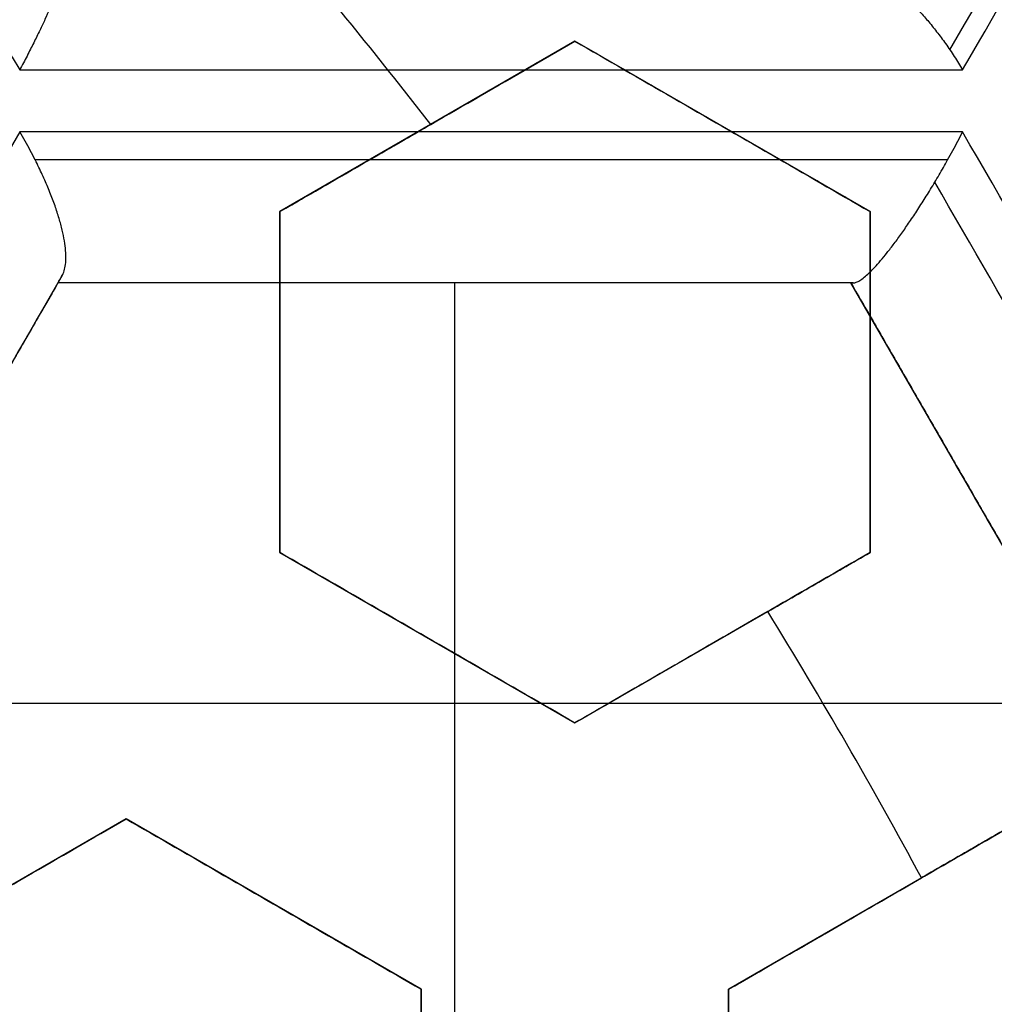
# Model space of a CAD drawing. Header units: centimetres. Extents: x -11.4 to 11.4, y -26.1 to 0.
# Tile 555 of 656: x -6.7302 to -6.6509, y -23.5477 to -23.4677. Entities that reach past the tile are written whole.
import ezdxf

# ---------------------------------------------------------------- set-up
doc = ezdxf.new("R2010")
doc.units = ezdxf.units.CM
doc.layers.add('Default', color=7, linetype='Continuous', true_color=0x000000)

msp = doc.modelspace()

# ---------------------------------------------------------------- linework, layer by layer
at = {"layer": 'Default'}
for p, q in [((-6.685, -23.46940776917, -3.258340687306), (-6.708999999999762, -23.48326417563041, -3.258340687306)), ((-6.661, -23.48326417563, -3.263337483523), (-6.684999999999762, -23.46940776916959, -3.263337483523)), ((-6.696999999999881, -23.47633597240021, -3.287385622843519), (-6.696999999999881, -23.47633597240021, -3.23417673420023)), ((-6.672999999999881, -23.4763359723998, -3.2875), (-6.672999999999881, -23.4763359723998, -3.241164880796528)), ((-6.709000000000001, -23.48326417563, -3.2527827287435), (-6.709000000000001, -23.51097698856, -3.2527827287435)), ((-6.661, -23.51097698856, -3.262642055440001), (-6.661, -23.48326417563, -3.262642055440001)), ((-6.727048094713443, -23.48906544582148, -4.623423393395), (-6.759298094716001, -23.54492408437, -4.623423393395)), ((-6.662548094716, -23.48906544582, -4.6114163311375), (-6.727048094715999, -23.48906544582, -4.6114163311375)), ((-6.694798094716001, -23.48906544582, -4.515), (-6.694798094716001, -23.55742408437, -4.515)), ((-6.694702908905, -23.48906544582, -4.69793174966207), (-6.694702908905, -23.48906544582, -4.515)), ((-6.630298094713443, -23.54492408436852, -4.600562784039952), (-6.662548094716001, -23.48906544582, -4.600562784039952)), ((-6.709000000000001, -23.497120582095, -3.279334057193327), (-6.709000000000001, -23.497120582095, -3.226125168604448)), ((-6.661, -23.497120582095, -3.287500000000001), (-6.661, -23.497120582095, -3.240479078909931)), ((-6.709000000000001, -23.51097698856, -3.252042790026), (-6.685000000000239, -23.52483339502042, -3.252042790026)), ((-6.685, -23.52483339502, -3.2576007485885), (-6.661000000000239, -23.51097698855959, -3.2576007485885)), ((-6.69700000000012, -23.51790519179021, -3.278581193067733), (-6.69700000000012, -23.51790519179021, -3.225372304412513)), ((-6.67300000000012, -23.51790519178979, -3.285951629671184), (-6.67300000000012, -23.51790519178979, -3.23274274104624)), ((-6.642814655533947, -23.523244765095, -4.515), (-6.746781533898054, -23.523244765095, -4.515)), ((-6.721500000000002, -23.53262762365, -3.2365492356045), (-6.745499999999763, -23.54648403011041, -3.2365492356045)), ((-6.6975, -23.54648403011, -3.24397095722), (-6.721499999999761, -23.53262762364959, -3.24397095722)), ((-6.648500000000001, -23.53262762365, -3.2576007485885), (-6.672499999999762, -23.54648403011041, -3.2576007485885)), ((-6.70949999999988, -23.53955582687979, -3.27050770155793), (-6.70949999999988, -23.53955582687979, -3.217298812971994)), ((-6.660499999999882, -23.53955582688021, -3.285951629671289), (-6.660499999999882, -23.53955582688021, -3.232742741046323)), ((-6.6975, -23.57419684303, -3.24397095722), (-6.6975, -23.54648403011, -3.24397095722)), ((-6.672499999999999, -23.54648403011, -3.252042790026), (-6.672499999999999, -23.57419684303, -3.252042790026))]:
    msp.add_line(p, q, dxfattribs=at)
at = {"layer": 'Default', "extrusion": (0, 0, -1)}
for centre, radius, start, end in [((7.050000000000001, -23.75, 3), 0.9, 90, 270), ((7.050000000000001, -23.75, 3.789997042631), 0.8999999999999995, 90, 270), ((7.050000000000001, -23.75, 4.600000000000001), 0.8550000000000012, 90, 270), ((7.050000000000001, -23.75, 4.27), 0.8250000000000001, 0, 180), ((7.050000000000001, -23.75, 4.48), 0.82, 0, 180), ((7.050000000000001, -23.75, 4.455), 0.7950000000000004, 0, 180), ((7.050000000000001, -23.75, 4.32), 0.7825000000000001, 0, 180), ((7.050000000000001, -23.75, 4.455), 0.7825000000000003, 0, 180), ((7.050000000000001, -23.75, 3.984878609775), 0.7584500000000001, 90, 180), ((7.050000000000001, -23.75, 4.345000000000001), 0.7575000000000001, 0, 180), ((7.050000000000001, -23.75, 3.2675), 0.6775000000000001, 0, 180), ((7.050000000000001, -23.75, 3.2775), 0.677500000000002, 0, 180), ((7.050000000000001, -23.75, 3.25), 0.6725, 0, 180), ((7.050000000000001, -23.75, 3.2875), 0.6725, 0, 180), ((7.050000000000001, -23.75, 3.25), 0.6367740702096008, 0, 180), ((7.050000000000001, -23.75, 3.269019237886), 0.6125, 0, 180), ((7.050000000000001, -23.75, 4.69), 0.6075000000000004, 0, 180), ((7.050000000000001, -23.75, 4.670980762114), 0.6075, 0, 180), ((7.050000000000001, -23.75, 3.255), 0.6075, 0, 180), ((7.050000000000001, -23.75, 3.2875), 0.6075, 0, 180), ((7.050000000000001, -23.75, 3.05), 0.5999999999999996, 90, 270), ((7.050000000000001, -23.75, 3.255), 0.55, 0, 180), ((7.050000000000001, -23.75, 3.263395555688), 0.5500000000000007, 0, 180)]:
    msp.add_arc(centre, radius, start, end, dxfattribs=at)
at = {"layer": 'Default'}
for centre, radius, start, end in [((-7.050000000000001, -23.75, -4.6), 0.8550000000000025, 270, 90), ((-7.050000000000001, -23.75, -4.27), 0.835, 270, 90), ((-7.050000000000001, -23.75, -4.58), 0.8349999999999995, 270, 90), ((-7.050000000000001, -23.75, -4.425000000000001), 0.8349999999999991, 270, 90), ((-7.050000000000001, -23.75, -4.295000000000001), 0.8250000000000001, 0, 180), ((-7.050000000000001, -23.75, -4.282500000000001), 0.8250000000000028, 0, 180), ((-7.050000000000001, -23.75, -4.32), 0.8, 0, 180), ((-7.050000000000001, -23.75, -3.1), 0.775, 270, 90), ((-7.050000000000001, -23.75, -3.5986250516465), 0.7749999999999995, 270, 90), ((-7.050000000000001, -23.75, -4.43), 0.7575000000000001, 0, 180), ((-7.050000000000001, -23.75, -4.3875), 0.7575000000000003, 0, 180), ((-7.050000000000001, -23.75, -3.2425), 0.75, 0, 180), ((-7.050000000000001, -23.75, -3.98), 0.75, 0, 180), ((-7.050000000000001, -23.75, -3.61125), 0.75, 0, 74.77009621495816), ((-7.050000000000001, -23.75, -3.2425), 0.7025000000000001, 0, 180), ((-7.050000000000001, -23.75, -3.2875), 0.6775000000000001, 0, 180), ((-7.050000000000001, -23.75, -3.26875), 0.6724999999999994, 0, 180), ((-7.050000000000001, -23.75, -4.66), 0.67, 0, 180), ((-7.050000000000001, -23.75, -4.69), 0.6400000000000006, 0, 180), ((-7.050000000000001, -23.75, -3.25), 0.636774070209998, 0, 180), ((-7.050000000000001, -23.75, -3.2875), 0.6231698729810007, 0, 180), ((-7.050000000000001, -23.75, -4.680490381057), 0.6075000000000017, 0, 180), ((-7.050000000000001, -23.75, -3.27125), 0.6075000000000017, 0, 180), ((-7.050000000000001, -23.75, -3), 0.6000000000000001, 270, 90), ((-7.050000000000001, -23.75, -3.1), 0.6000000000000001, 270, 90), ((-7.050000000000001, -23.75, -3.271791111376), 0.55, 0, 180), ((-7.050000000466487, -23.75000000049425, -3.2875), 0.4469695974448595, 37.77920398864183, 41.0279703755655), ((-7.050000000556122, -23.75000000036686, -3.2875), 0.4469695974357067, 28.39745111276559, 31.60254889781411)]:
    msp.add_arc(centre, radius, start, end, dxfattribs=at)
at = {"layer": 'Default', "extrusion": (-0.8660254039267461, -0.4999999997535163, -2.796483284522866e-09)}
msp.add_arc((17.04310334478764, -3.594999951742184, 17.56435961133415), 1.125541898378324, 261.9437859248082, 265.8704395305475, dxfattribs=at)
at = {"layer": 'Default', "extrusion": (0.8660255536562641, -0.4999997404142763, 1.324171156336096e-07)}
msp.add_arc((-24.09310515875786, -3.595000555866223, 5.972089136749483), 1.182631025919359, 291.8489752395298, 295.8196669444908, dxfattribs=at)
at = {"layer": 'Default', "extrusion": (0.8660254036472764, -0.5000000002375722, 6.150187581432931e-10)}
msp.add_arc((-24.0931033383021, -3.595000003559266, 5.973799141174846), 1.182484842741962, 291.8053506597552, 295.8684360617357, dxfattribs=at)
at = {"layer": 'Default', "extrusion": (0, -1, 0)}
msp.add_arc((-7.050000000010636, -3.59499999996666, 23.47174666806), 1.167293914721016, 285.9026967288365, 289.8586017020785, dxfattribs=at)
at = {"layer": 'Default', "extrusion": (-0.8660254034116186, 0.5000000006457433, -2.361518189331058e-09)}
msp.add_arc((24.09310333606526, -3.595000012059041, -5.909908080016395), 1.191759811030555, 250.5656658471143, 254.4321450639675, dxfattribs=at)
at = {"layer": 'Default', "extrusion": (0, 1, 0)}
for centre, radius, start, end in [((7.049999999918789, -3.595000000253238, -23.4767886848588), 1.168484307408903, 250.1624788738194, 254.1139327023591), ((7.049999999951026, -3.595000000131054, -23.48906544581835), 1.158746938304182, 250.4556903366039, 253.8168977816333), ((7.050000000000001, -3.595000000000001, -23.48906544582), 1.158746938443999, 251.0668189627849, 253.816897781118)]:
    msp.add_arc(centre, radius, start, end, dxfattribs=at)
at = {"layer": 'Default', "extrusion": (0.8660254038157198, 0.4999999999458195, 1.868753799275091e-09)}
msp.add_arc((-17.04310334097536, -3.594999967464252, -17.50046854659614), 1.099813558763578, 268.0020805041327, 271.9979194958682, dxfattribs=at)
at = {"layer": 'Default', "extrusion": (-7.166238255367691e-08, 0.9999999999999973, -2.308845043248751e-08)}
msp.add_arc((7.050001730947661, -3.595000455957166, -23.47906484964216), 1.168747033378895, 250.2304968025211, 254.0533158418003, dxfattribs=at)
at = {"layer": 'Default', "extrusion": (0.8660254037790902, 0.500000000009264, -3.266231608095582e-10)}
msp.add_arc((-17.04310334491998, -3.5949998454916, -17.50446858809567), 1.100648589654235, 268.1290001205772, 271.8710004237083, dxfattribs=at)
at = {"layer": 'Default', "extrusion": (-0.8660254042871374, 0.4999999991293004, 3.190272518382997e-09)}
msp.add_arc((24.09310334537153, -3.594999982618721, -5.918738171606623), 1.181828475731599, 250.8268995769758, 254.1413767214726, dxfattribs=at)
at = {"layer": 'Default', "extrusion": (-0.8660254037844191, 0.5000000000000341, 0)}
msp.add_arc((24.09310333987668, -3.595000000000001, -5.918738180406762), 1.181828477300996, 250.8268995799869, 254.1413767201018, dxfattribs=at)
at = {"layer": 'Default', "extrusion": (0.8660254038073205, 0.4999999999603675, -2.622321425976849e-09)}
msp.add_arc((-17.04310334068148, -3.595000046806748, -17.51446861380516), 1.090648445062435, 268.3055417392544, 271.6944582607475, dxfattribs=at)
at = {"layer": 'Default', "extrusion": (0.8660254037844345, 0.5000000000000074, 0)}
msp.add_arc((-17.04310333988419, -3.595000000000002, -17.51446862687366), 1.090648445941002, 268.3055417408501, 271.6944582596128, dxfattribs=at)
at = {"layer": 'Default'}
for points, degree in [([(-7.050000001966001, -22.85000591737, -4.579994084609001), (-7.038829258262, -22.85000591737, -4.579994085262), (-7.016470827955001, -22.85041309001, -4.57996809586), (-6.982913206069, -22.85229470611, -4.579978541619), (-6.949430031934, -22.85542554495, -4.579975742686), (-6.916038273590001, -22.85981313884, -4.579976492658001), (-6.882816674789, -22.86545048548, -4.579976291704), (-6.849855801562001, -22.87232107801, -4.579976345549), (-6.817154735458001, -22.88042458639, -4.579976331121), (-6.784792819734, -22.88974261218, -4.579976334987), (-6.752822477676, -22.90025696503, -4.579976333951), (-6.721248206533, -22.91196643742, -4.579976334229), (-6.690138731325, -22.92484687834, -4.579976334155), (-6.659531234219, -22.93888214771, -4.579976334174), (-6.629466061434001, -22.95405467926, -4.579976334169), (-6.60000794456, -22.97033040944, -4.579976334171), (-6.571170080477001, -22.98770094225, -4.57997633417), (-6.542992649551, -23.00614419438, -4.57997633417), (-6.515530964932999, -23.02562391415, -4.57997633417), (-6.488811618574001, -23.04612101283, -4.57997633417), (-6.462881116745, -23.06760056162, -4.57997633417), (-6.437786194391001, -23.09002131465, -4.57997633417), (-6.413531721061, -23.11337910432, -4.57997633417), (-6.390166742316, -23.13762926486, -4.57997633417), (-6.367728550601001, -23.1627320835, -4.57997633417), (-6.346240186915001, -23.18866229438, -4.57997633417), (-6.325745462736, -23.21536660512, -4.57997633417), (-6.306266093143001, -23.24281397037, -4.57997633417), (-6.287815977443, -23.27098694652, -4.57997633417), (-6.270435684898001, -23.29982524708, -4.57997633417), (-6.254144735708, -23.32929531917, -4.57997633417), (-6.238966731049, -23.35935601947, -4.57997633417), (-6.22493234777, -23.3899431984, -4.57997633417), (-6.212045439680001, -23.4210469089, -4.57997633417), (-6.200328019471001, -23.4526190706, -4.57997633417), (-6.189801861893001, -23.48460021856, -4.57997633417), (-6.180477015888, -23.5169596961, -4.57997633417), (-6.172370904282, -23.54963853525, -4.57997633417), (-6.165495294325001, -23.58258113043, -4.57997633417), (-6.159852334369, -23.61577939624, -4.57997633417), (-6.155455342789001, -23.64916502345, -4.57997633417), (-6.152310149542, -23.68268801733, -4.57997633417), (-6.150420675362, -23.71631200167, -4.57997633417), (-6.149790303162, -23.74996560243, -4.57997633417), (-6.150418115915, -23.78361971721, -4.57997633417), (-6.152305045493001, -23.81724384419, -4.57997633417), (-6.155447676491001, -23.85076694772, -4.57997633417), (-6.159842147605, -23.884153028, -4.57997633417), (-6.165482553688, -23.91735152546, -4.57997633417), (-6.172355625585, -23.95029454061, -4.57997633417), (-6.180459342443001, -23.98297436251, -4.57997633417), (-6.189781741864, -24.01533455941, -4.57997633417), (-6.200305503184, -24.0473165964, -4.57997633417), (-6.212020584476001, -24.07888976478, -4.57997633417), (-6.224905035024, -24.10999420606, -4.57997633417), (-6.238937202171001, -24.14058267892, -4.57997633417), (-6.254113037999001, -24.170644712, -4.57997633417), (-6.270401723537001, -24.20011593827, -4.57997633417), (-6.287779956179, -24.2289557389, -4.57997633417), (-6.306227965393, -24.25713010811, -4.57997633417), (-6.325705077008, -24.28457868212, -4.57997633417), (-6.346198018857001, -24.3112848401, -4.57997633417), (-6.367684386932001, -24.33721659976, -4.57997633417), (-6.390120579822, -24.3623209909, -4.57997633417), (-6.413483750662, -24.38657293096, -4.57997633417), (-6.437736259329, -24.40993235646, -4.57997633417), (-6.462829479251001, -24.4323550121, -4.57997633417), (-6.488758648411, -24.45383675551, -4.57997633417), (-6.515476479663, -24.47433588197, -4.57997633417), (-6.542936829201, -24.49381775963, -4.57997633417), (-6.571112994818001, -24.51226319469, -4.57997633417), (-6.599949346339, -24.52963576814, -4.579976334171), (-6.629406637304, -24.54591392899, -4.579976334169), (-6.659470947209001, -24.56108882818, -4.579976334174), (-6.690077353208, -24.57512635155, -4.579976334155), (-6.721186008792, -24.58800916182, -4.579976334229), (-6.752759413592, -24.59972097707, -4.579976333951), (-6.784729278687, -24.61023780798, -4.579976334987), (-6.817091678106, -24.61955853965, -4.579976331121), (-6.849792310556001, -24.62766442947, -4.579976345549), (-6.88275073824, -24.63453701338, -4.579976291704), (-6.915969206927, -24.64017644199, -4.579976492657), (-6.949361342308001, -24.64456678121, -4.579975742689), (-6.982852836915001, -24.64770094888, -4.579978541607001), (-7.016430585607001, -24.64958576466, -4.579968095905), (-7.038814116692, -24.64999408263, -4.579994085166), (-7.049999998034, -24.64999408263, -4.579994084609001)], 3), ([(-7.050000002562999, -22.87000771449, -4.599992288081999), (-7.038929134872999, -22.87000771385, -4.599992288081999), (-7.016824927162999, -22.87044777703, -4.600003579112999), (-6.983759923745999, -22.87231003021, -4.599999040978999), (-6.950849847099, -22.8754191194, -4.600000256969), (-6.918072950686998, -22.87975909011, -4.599999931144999), (-6.885477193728, -22.88532902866, -4.600000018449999), (-6.853104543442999, -22.89212084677, -4.599999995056), (-6.820976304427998, -22.90013377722, -4.600000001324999), (-6.789232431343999, -22.90933233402, -4.599999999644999), (-6.757976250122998, -22.91967364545, -4.600000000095), (-6.727177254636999, -22.93115663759, -4.599999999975), (-6.696849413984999, -22.94377187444, -4.600000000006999), (-6.666982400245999, -22.95752443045, -4.599999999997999), (-6.637633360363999, -22.97239239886, -4.6), (-6.608880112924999, -22.98833558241, -4.6), (-6.580743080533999, -23.00534064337, -4.6), (-6.553257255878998, -23.02338719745, -4.6), (-6.526470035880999, -23.04244368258, -4.6), (-6.500404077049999, -23.06249428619, -4.6), (-6.475109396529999, -23.08350162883, -4.6), (-6.450633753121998, -23.10542314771, -4.6), (-6.426981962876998, -23.12825403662, -4.6), (-6.404200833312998, -23.15195089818, -4.6), (-6.382323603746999, -23.17647785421, -4.6), (-6.361371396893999, -23.20181201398, -4.6), (-6.341387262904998, -23.22790124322, -4.6), (-6.322391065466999, -23.25471754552, -4.6), (-6.304398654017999, -23.28224122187, -4.6), (-6.287450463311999, -23.31041192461, -4.6), (-6.271564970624, -23.33919764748, -4.6), (-6.256764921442, -23.36855872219, -4.6), (-6.243080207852, -23.39843256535, -4.6), (-6.2305142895, -23.42881031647, -4.6), (-6.219089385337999, -23.45964319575, -4.6), (-6.208826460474, -23.4908734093, -4.6), (-6.199734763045, -23.52247268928, -4.6), (-6.191831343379, -23.55438357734, -4.6), (-6.185127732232, -23.58655183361, -4.6), (-6.179626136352, -23.61896932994, -4.6), (-6.175339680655, -23.65156823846, -4.6), (-6.172273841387, -23.68430056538, -4.6), (-6.170432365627, -23.71713212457, -4.6), (-6.169818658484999, -23.74999277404, -4.6), (-6.170431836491, -23.78285372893, -4.6), (-6.172272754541, -23.81568473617, -4.6), (-6.17533790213, -23.84841578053, -4.6), (-6.179623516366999, -23.88101313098, -4.6), (-6.185124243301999, -23.91342969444, -4.6), (-6.191827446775, -23.94559951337, -4.6), (-6.199731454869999, -23.97751522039, -4.6), (-6.208824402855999, -24.00912015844, -4.6), (-6.219088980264, -24.04035585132, -4.6), (-6.230515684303, -24.07119339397, -4.6), (-6.243083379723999, -24.10157483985, -4.6), (-6.256770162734, -24.13145229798, -4.6), (-6.271572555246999, -24.16081683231, -4.6), (-6.287460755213, -24.18960605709, -4.6), (-6.304412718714, -24.21778133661, -4.6), (-6.322408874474, -24.24530870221, -4.6), (-6.341407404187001, -24.27212610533, -4.6), (-6.361391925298, -24.29821371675, -4.6), (-6.382342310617, -24.32354381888, -4.6), (-6.404216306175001, -24.34806569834, -4.6), (-6.426994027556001, -24.37175796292, -4.6), (-6.450643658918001, -24.39458604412, -4.6), (-6.475121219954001, -24.41650866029, -4.6), (-6.500422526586, -24.43752061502, -4.6), (-6.526496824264, -24.45757628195, -4.6), (-6.553291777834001, -24.47663651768, -4.6), (-6.580784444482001, -24.49468551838, -4.6), (-6.608928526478, -24.51169257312, -4.6), (-6.637691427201, -24.52763854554, -4.6), (-6.667051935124, -24.54250933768, -4.599999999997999), (-6.696931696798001, -24.55626435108, -4.600000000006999), (-6.727274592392, -24.56888192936, -4.599999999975), (-6.758087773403, -24.58036572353, -4.600000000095), (-6.789353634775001, -24.59070531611, -4.599999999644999), (-6.821099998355, -24.59989952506, -4.600000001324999), (-6.853227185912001, -24.60790727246, -4.599999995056), (-6.885602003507, -24.61469476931, -4.600000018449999), (-6.918204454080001, -24.62026089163, -4.599999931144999), (-6.950981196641, -24.6245956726, -4.600000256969), (-6.983876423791, -24.62769844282, -4.599999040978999), (-7.01690332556, -24.62955448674, -4.600003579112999), (-7.038958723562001, -24.62999228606, -4.599992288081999), (-7.049999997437, -24.62999228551, -4.599992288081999)], 3), ([(-7.050000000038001, -22.97338343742, -4.211616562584), (-7.040034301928, -22.97326068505, -4.211739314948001), (-7.0200716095, -22.97339655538, -4.211987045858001), (-6.990068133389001, -22.97475443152, -4.212364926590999), (-6.960077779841, -22.97727194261, -4.212748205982), (-6.930172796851, -22.98094910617, -4.213135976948), (-6.900463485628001, -22.98577184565, -4.213526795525), (-6.870960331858, -22.99173644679, -4.213920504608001), (-6.841728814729, -22.9988285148, -4.21431621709), (-6.812767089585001, -23.00704882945, -4.214713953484), (-6.784149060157, -23.01637813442, -4.215112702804), (-6.755903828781, -23.0268065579, -4.215512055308), (-6.728083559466, -23.03831624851, -4.215911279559), (-6.700785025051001, -23.0508628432, -4.216308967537), (-6.673979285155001, -23.06445271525, -4.216705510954), (-6.647535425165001, -23.07916987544, -4.21710293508), (-6.621903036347, -23.09477466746, -4.217494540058), (-6.598251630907, -23.11044028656, -4.217861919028), (-6.577686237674, -23.12510785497, -4.218186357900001), (-6.559354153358, -23.13903749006, -4.21847964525), (-6.54189295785, -23.15310658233, -4.218762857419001), (-6.524518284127, -23.16795465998, -4.219048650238), (-6.507527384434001, -23.18336335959, -4.2193327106), (-6.491033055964, -23.19923462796, -4.219611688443), (-6.475328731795, -23.21524076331, -4.219887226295), (-6.459818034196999, -23.23196178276, -4.220170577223), (-6.443392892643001, -23.25075472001, -4.220483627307), (-6.425759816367, -23.27235681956, -4.220836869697), (-6.407902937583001, -23.29596432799, -4.221215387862), (-6.390537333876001, -23.320853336, -4.221606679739), (-6.374163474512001, -23.34636627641, -4.22200017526), (-6.358774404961, -23.37250001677, -4.222395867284), (-6.344394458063, -23.39922104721, -4.222793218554), (-6.331054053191, -23.42647417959, -4.223191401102), (-6.318782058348, -23.45419617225, -4.223589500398), (-6.307584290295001, -23.4823692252, -4.223987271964), (-6.297472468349, -23.51096694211, -4.224384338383), (-6.288462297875, -23.53995216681, -4.224780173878), (-6.280576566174, -23.56925476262, -4.22517382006), (-6.273829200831, -23.59881391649, -4.225564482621), (-6.268224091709, -23.62860184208, -4.225951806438), (-6.263764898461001, -23.65860388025, -4.226335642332), (-6.260461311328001, -23.68877269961, -4.226715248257), (-6.258320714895, -23.71905055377, -4.227090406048), (-6.257345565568, -23.74942073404, -4.227459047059), (-6.257541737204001, -23.78002186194, -4.227829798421), (-6.258911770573, -23.81056761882, -4.228207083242), (-6.261454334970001, -23.84105143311, -4.228588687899), (-6.265161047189, -23.87138087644, -4.228974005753), (-6.270024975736, -23.90153190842, -4.229362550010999), (-6.276045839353, -23.9314946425, -4.229754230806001), (-6.283206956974, -23.96118644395, -4.230147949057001), (-6.291506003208, -23.99059835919, -4.230543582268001), (-6.300922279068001, -24.01965553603, -4.230940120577), (-6.311447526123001, -24.04833621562, -4.23133725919), (-6.323068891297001, -24.07660058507, -4.231734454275), (-6.335758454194, -24.10438344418, -4.232130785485), (-6.349513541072, -24.13167755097, -4.232526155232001), (-6.364293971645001, -24.15840378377, -4.232919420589), (-6.380099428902, -24.18456209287, -4.233310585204), (-6.396889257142, -24.21008352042, -4.23369863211), (-6.414649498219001, -24.23494853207, -4.2340832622), (-6.433349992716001, -24.25911283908, -4.234463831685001), (-6.452961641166, -24.28254236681, -4.234839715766), (-6.473558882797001, -24.30531097, -4.235212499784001), (-6.49503825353, -24.32728630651, -4.23557888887), (-6.517395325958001, -24.34847618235, -4.235952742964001), (-6.540529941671, -24.36877856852, -4.236330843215), (-6.564422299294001, -24.3881804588, -4.236713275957), (-6.589045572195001, -24.40665840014, -4.237099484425), (-6.614348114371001, -24.42417454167, -4.237488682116), (-6.640315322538, -24.44071804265, -4.237880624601), (-6.666876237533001, -24.45624449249, -4.238274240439), (-6.694029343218, -24.47075331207, -4.238669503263), (-6.721707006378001, -24.48420741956, -4.239065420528), (-6.749886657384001, -24.49659654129, -4.239461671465), (-6.778516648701, -24.50789701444, -4.239857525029), (-6.807545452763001, -24.51809033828, -4.240252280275), (-6.836977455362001, -24.52717647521, -4.240645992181), (-6.866748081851, -24.53513189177, -4.241037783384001), (-6.896791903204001, -24.54193893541, -4.241426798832), (-6.927035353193, -24.54758431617, -4.241812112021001), (-6.957482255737, -24.55207143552, -4.242193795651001), (-6.988153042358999, -24.55539777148, -4.242572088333), (-7.019001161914, -24.55754929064, -4.242946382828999), (-7.039657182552, -24.55819289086, -4.243192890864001), (-7.050000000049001, -24.5583152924, -4.243315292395)], 3), ([(-7.050000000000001, -24.525, -4.097250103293), (-7.040059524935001, -24.525, -4.097056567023), (-7.020176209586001, -24.52461734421, -4.096666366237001), (-6.990398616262, -24.52289677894, -4.096072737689), (-6.960681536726, -24.52002887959, -4.095471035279), (-6.93109326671, -24.51601765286, -4.094862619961), (-6.901708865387, -24.51087533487, -4.094249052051), (-6.872544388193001, -24.5046065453, -4.09363068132), (-6.843642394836, -24.49722044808, -4.093008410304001), (-6.815018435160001, -24.48871913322, -4.0923825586), (-6.786746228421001, -24.47912222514, -4.091754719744), (-6.758891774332, -24.4684549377, -4.091126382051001), (-6.731464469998, -24.45672251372, -4.090497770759), (-6.704505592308, -24.44394203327, -4.089869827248), (-6.67803608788, -24.43012136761, -4.089243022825), (-6.652126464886, -24.41529568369, -4.088619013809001), (-6.626828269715, -24.3994976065, -4.087999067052), (-6.602153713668, -24.38273637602, -4.0873834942), (-6.578133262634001, -24.3650315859, -4.086773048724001), (-6.554796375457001, -24.34640201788, -4.086168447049), (-6.532209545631, -24.32690110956, -4.085571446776), (-6.510389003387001, -24.3065441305, -4.084982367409), (-6.489390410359, -24.28538619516, -4.084403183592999), (-6.469190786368, -24.26340330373, -4.083811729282), (-6.449850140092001, -24.24065475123, -4.083213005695), (-6.431412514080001, -24.21719494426, -4.082607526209), (-6.413897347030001, -24.19305176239, -4.081996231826), (-6.397322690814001, -24.16825132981, -4.081379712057), (-6.381698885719, -24.14280524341, -4.08075829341), (-6.367066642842, -24.11677498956, -4.08013349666), (-6.353463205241, -24.0902319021, -4.079507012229), (-6.340892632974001, -24.06319079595, -4.078879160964), (-6.329354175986, -24.03564384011, -4.078249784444), (-6.318873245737, -24.00763676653, -4.077619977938), (-6.309493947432, -23.97928509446, -4.076992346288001), (-6.30125860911, -23.95075631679, -4.07637049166), (-6.294105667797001, -23.92190387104, -4.075751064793), (-6.287919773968, -23.89202918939, -4.075119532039), (-6.282925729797, -23.8619255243, -4.074493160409), (-6.27922777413, -23.83252088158, -4.073890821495), (-6.276803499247, -23.80502748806, -4.073336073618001), (-6.275387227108, -23.77883524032, -4.072814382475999), (-6.274846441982, -23.7520817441, -4.072290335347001), (-6.27524316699, -23.72509774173, -4.071763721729), (-6.276580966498, -23.69814539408, -4.071227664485), (-6.278824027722, -23.67162969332, -4.070693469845), (-6.281923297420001, -23.64546667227, -4.070159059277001), (-6.286213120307, -23.61756303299, -4.069581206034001), (-6.291882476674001, -23.58816071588, -4.068963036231), (-6.298864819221, -23.55833921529, -4.068326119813), (-6.306953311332, -23.52908125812, -4.067691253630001), (-6.315942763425, -23.50084682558, -4.067069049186), (-6.32605741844, -23.47281764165, -4.066441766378), (-6.33729162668, -23.44508928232, -4.065811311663), (-6.349584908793, -23.41782536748, -4.065181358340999), (-6.362822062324, -23.39124745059, -4.064557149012), (-6.37709700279, -23.36512302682, -4.063933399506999), (-6.392790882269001, -23.33888569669, -4.063296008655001), (-6.409455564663, -23.31338657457, -4.062665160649), (-6.426553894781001, -23.2893367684, -4.062059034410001), (-6.443232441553, -23.26761872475, -4.061501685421), (-6.459897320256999, -23.24737082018, -4.060973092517), (-6.477614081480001, -23.22727445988, -4.060438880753), (-6.496156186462, -23.20766698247, -4.059907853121), (-6.51534924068, -23.18873946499, -4.059383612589), (-6.534885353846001, -23.17076718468, -4.058857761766), (-6.55491030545, -23.15354506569, -4.058329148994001), (-6.577115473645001, -23.13575777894, -4.057753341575), (-6.601253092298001, -23.11789125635, -4.057139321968), (-6.626598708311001, -23.10063985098, -4.056506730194), (-6.652285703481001, -23.08460866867, -4.055877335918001), (-6.677996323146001, -23.06990393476, -4.055258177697), (-6.704396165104, -23.05611215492, -4.054632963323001), (-6.731394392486, -23.04330809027, -4.054004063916), (-6.758888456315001, -23.03154563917, -4.053373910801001), (-6.786758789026, -23.02087354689, -4.052745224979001), (-6.814990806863, -23.01129023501, -4.052118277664), (-6.843596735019, -23.00279199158, -4.051492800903), (-6.872529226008, -22.99539659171, -4.050869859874), (-6.901712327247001, -22.98912386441, -4.050251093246), (-6.931093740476, -22.98398257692, -4.049637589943), (-6.96064747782, -22.97997545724, -4.049029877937), (-6.990359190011, -22.97710596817, -4.048428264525), (-7.020171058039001, -22.97538252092, -4.047833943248), (-7.040058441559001, -22.975, -4.047443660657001), (-7.050000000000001, -22.975, -4.047250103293)], 3), ([(-6.727006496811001, -23.46413749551, -4.707839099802), (-6.726983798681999, -23.46417680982, -4.708171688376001), (-6.72695633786, -23.46428884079, -4.708850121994), (-6.726975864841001, -23.46456719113, -4.709900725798), (-6.727061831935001, -23.46495953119, -4.710958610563), (-6.727214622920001, -23.46545965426, -4.711994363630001), (-6.727437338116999, -23.46607290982, -4.713008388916), (-6.727730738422, -23.46679612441, -4.713981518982), (-6.728091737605, -23.46761891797, -4.714891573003), (-6.728514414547, -23.46852702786, -4.715720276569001), (-6.72900302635, -23.46952778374, -4.71646813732), (-6.729550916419, -23.47060493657, -4.717113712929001), (-6.729949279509, -23.47136059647, -4.717465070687), (-6.73015623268, -23.47174666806, -4.717619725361)], 3), ([(-6.661613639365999, -23.46406544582, -4.685466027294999), (-6.661465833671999, -23.46406544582, -4.685758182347), (-6.661151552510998, -23.46409706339, -4.686343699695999), (-6.660624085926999, -23.46424617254, -4.687217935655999), (-6.660047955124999, -23.46450068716, -4.688069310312), (-6.659435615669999, -23.46485686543, -4.68887739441), (-6.658783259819, -23.46531931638, -4.689644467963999), (-6.658098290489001, -23.46588724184, -4.690356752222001), (-6.657392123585, -23.46655409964, -4.690999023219), (-6.656676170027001, -23.46731008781, -4.691559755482), (-6.655945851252, -23.46816310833, -4.692039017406), (-6.655214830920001, -23.46910223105, -4.692422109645), (-6.654735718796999, -23.46977647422, -4.692606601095), (-6.654499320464, -23.47012461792, -4.692680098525)], 3), ([(-6.709000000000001, -23.48326417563, -3.229181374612), (-6.706433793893, -23.48178257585, -3.230249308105), (-6.701234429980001, -23.47878072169, -3.232413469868), (-6.693236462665, -23.47416309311, -3.235743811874), (-6.687768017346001, -23.47100588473, -3.238021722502), (-6.685, -23.46940776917, -3.239174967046)], 3), ([(-6.685, -23.46940776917, -3.2875), (-6.690862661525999, -23.47279257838, -3.2875), (-6.696725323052, -23.47617738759, -3.2875)], 2), ([(-6.685, -23.46940776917, -3.239174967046), (-6.685, -23.46940776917, -3.263337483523), (-6.685, -23.46940776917, -3.2875)], 2), ([(-6.660999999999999, -23.48326417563, -3.2875), (-6.672999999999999, -23.4763359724, -3.2875), (-6.685, -23.46940776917, -3.2875)], 2), ([(-6.685, -23.46940776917, -3.239174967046), (-6.682341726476, -23.47094252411, -3.239601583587), (-6.677019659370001, -23.47401522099, -3.240474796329), (-6.669022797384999, -23.4786322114, -3.241843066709), (-6.663676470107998, -23.4817189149, -3.242794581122), (-6.660999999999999, -23.48326417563, -3.24327993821)], 3), ([(-6.654499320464, -23.47012461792, -4.692680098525), (-6.654380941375, -23.47029895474, -4.692716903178), (-6.654146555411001, -23.47065200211, -4.692780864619), (-6.653802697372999, -23.47119391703, -4.692847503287), (-6.653579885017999, -23.47156146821, -4.692872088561), (-6.653470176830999, -23.47174666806, -4.692879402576)], 3), ([(-6.709000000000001, -23.48326417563, -3.282390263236), (-6.707662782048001, -23.48249213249, -3.282946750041), (-6.704970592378, -23.48093779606, -3.284067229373), (-6.700879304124, -23.47857568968, -3.285770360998), (-6.698115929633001, -23.47698025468, -3.286920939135), (-6.696725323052, -23.47617738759, -3.2875)], 3), ([(-6.728895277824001, -23.4790654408, -4.718770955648), (-6.729024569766, -23.47881120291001, -4.718807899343), (-6.729290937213, -23.47830237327, -4.718863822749), (-6.729712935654, -23.47754027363, -4.718892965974), (-6.7300065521, -23.47703800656, -4.718875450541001), (-6.73015623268, -23.47678868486, -4.718857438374)], 3), ([(-6.654686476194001, -23.47906543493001, -4.694862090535), (-6.654544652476, -23.47881141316, -4.694811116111), (-6.654264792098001, -23.47830292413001, -4.694689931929), (-6.653857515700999, -23.47754065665, -4.694450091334), (-6.653597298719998, -23.47703819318, -4.694252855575), (-6.653470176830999, -23.47678868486, -4.694144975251)], 3), ([(-6.726704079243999, -23.48846959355, -4.711273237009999), (-6.726637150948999, -23.48835367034, -4.711587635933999), (-6.726523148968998, -23.48808654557, -4.712217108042), (-6.726417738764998, -23.48757615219, -4.71315430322), (-6.726384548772, -23.48696030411, -4.714063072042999), (-6.726425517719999, -23.48625292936, -4.714920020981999), (-6.726543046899, -23.48544652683, -4.715729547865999), (-6.726739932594, -23.4845482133, -4.716475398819), (-6.727015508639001, -23.48357196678, -4.717140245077), (-6.727365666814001, -23.48253493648, -4.717710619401), (-6.727796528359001, -23.48142604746, -4.718186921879), (-6.728304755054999, -23.48026402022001, -4.718551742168), (-6.728690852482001, -23.47946741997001, -4.718712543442), (-6.728895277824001, -23.4790654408, -4.718770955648)], 3), ([(-6.655730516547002, -23.48087376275, -4.695061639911), (-6.655613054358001, -23.48067691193, -4.695057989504), (-6.655378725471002, -23.48027994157, -4.695038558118), (-6.655029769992, -23.47967565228, -4.694972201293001), (-6.654800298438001, -23.47926930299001, -4.694903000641), (-6.654686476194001, -23.47906543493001, -4.694862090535)], 3), ([(-6.662357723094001, -23.48906544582, -4.686983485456), (-6.662286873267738, -23.4890654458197, -4.687318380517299), (-6.66212596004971, -23.48903092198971, -4.687981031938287), (-6.661828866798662, -23.48887578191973, -4.688945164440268), (-6.661480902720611, -23.48862006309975, -4.689864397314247), (-6.661086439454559, -23.48826821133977, -4.690730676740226), (-6.660640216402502, -23.4878143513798, -4.691552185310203), (-6.660147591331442, -23.48726141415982, -4.692311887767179), (-6.659615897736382, -23.48661691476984, -4.692996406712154), (-6.65903879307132, -23.48587112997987, -4.693608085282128), (-6.658423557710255, -23.4850301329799, -4.694129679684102), (-6.657783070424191, -23.48410994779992, -4.694545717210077), (-6.657115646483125, -23.48310627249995, -4.69485187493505), (-6.656426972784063, -23.48202424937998, -4.695035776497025), (-6.655962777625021, -23.48126300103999, -4.695068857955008), (-6.655730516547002, -23.48087376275, -4.695061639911)], 3), ([(-6.709000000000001, -23.48326417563, -3.282390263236), (-6.709000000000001, -23.48326417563, -3.255785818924), (-6.709000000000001, -23.48326417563, -3.229181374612)], 2), ([(-6.709000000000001, -23.51097698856, -3.276384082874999), (-6.709000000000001, -23.50794878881, -3.277016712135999), (-6.709000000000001, -23.5018584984, -3.278305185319), (-6.709000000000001, -23.49262881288, -3.280305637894), (-6.709000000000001, -23.48639786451, -3.281687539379), (-6.709000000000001, -23.48326417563, -3.282390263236)], 3), ([(-6.709000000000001, -23.51097698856, -3.223175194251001), (-6.709000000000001, -23.50794706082, -3.223808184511), (-6.709000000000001, -23.50185446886, -3.225097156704), (-6.709000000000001, -23.49262468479, -3.227097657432), (-6.709000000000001, -23.4863960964, -3.228479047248), (-6.709000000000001, -23.48326417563, -3.229181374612)], 3), ([(-6.660999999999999, -23.51097698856, -3.2875), (-6.660999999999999, -23.497120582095, -3.2875), (-6.660999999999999, -23.48326417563, -3.2875)], 2), ([(-6.660999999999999, -23.48326417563, -3.2875), (-6.660999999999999, -23.48326417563, -3.265389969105), (-6.660999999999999, -23.48326417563, -3.24327993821)], 2), ([(-6.660999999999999, -23.48326417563, -3.24327993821), (-6.660999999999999, -23.48638056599, -3.242638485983), (-6.660999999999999, -23.49258846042, -3.241376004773), (-6.660999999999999, -23.5018202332, -3.239545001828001), (-6.660999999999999, -23.50793239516, -3.238364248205), (-6.660999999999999, -23.51097698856, -3.23778411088)], 3), ([(-6.727048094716, -23.48906544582, -4.515), (-6.743173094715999, -23.516994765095, -4.515), (-6.759298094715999, -23.54492408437, -4.515)], 2), ([(-6.727048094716, -23.48906544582, -4.707832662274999), (-6.727048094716, -23.48906544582, -4.708142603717), (-6.727032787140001, -23.48903893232, -4.708751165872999), (-6.726966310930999, -23.48892379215, -4.709631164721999), (-6.726858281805, -23.48873668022, -4.710474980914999), (-6.726759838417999, -23.48856617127, -4.711011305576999), (-6.726704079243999, -23.48846959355, -4.711273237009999)], 3), ([(-6.662548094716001, -23.48906544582, -4.515), (-6.694798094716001, -23.48906544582, -4.515), (-6.727048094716, -23.48906544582, -4.515)], 2), ([(-6.727048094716, -23.48906544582, -4.707832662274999), (-6.727048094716, -23.48906544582, -4.6114163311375), (-6.727048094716, -23.48906544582, -4.515)], 2), ([(-6.662548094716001, -23.48906544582, -4.515), (-6.646423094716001, -23.516994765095, -4.515), (-6.630298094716, -23.54492408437, -4.515)], 2), ([(-6.662548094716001, -23.48906544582, -4.685171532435), (-6.662548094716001, -23.48906544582, -4.6000857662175), (-6.662548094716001, -23.48906544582, -4.515)], 2), ([(-6.662548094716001, -23.48906544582, -4.685171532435), (-6.662548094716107, -23.48906544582, -4.68537297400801), (-6.662534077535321, -23.48906544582, -4.685775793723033), (-6.66247075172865, -23.48906544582, -4.686380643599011), (-6.66240020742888, -23.48906544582, -4.686782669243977), (-6.662357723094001, -23.48906544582, -4.686983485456)], 3), ([(-6.709000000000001, -23.51097698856, -3.276384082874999), (-6.709000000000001, -23.51097698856, -3.249779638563), (-6.709000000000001, -23.51097698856, -3.223175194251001)], 2), ([(-6.685, -23.52483339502, -3.280910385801), (-6.687683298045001, -23.52328419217, -3.280375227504), (-6.693038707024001, -23.52019224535, -3.27932608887), (-6.701034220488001, -23.5155760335, -3.277817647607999), (-6.706347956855, -23.51250814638, -3.276854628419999), (-6.709000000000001, -23.51097698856, -3.276384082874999)], 3), ([(-6.685, -23.52483339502, -3.227701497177), (-6.687684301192, -23.523283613, -3.227166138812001), (-6.693041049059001, -23.52019089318, -3.226116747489), (-6.701036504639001, -23.51557471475, -3.224608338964), (-6.706348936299, -23.5125075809, -3.223645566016), (-6.709000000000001, -23.51097698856, -3.223175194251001)], 3), ([(-6.660999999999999, -23.51097698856, -3.23778411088), (-6.663698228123, -23.51253481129, -3.236650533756), (-6.669073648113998, -23.51563831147, -3.234392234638), (-6.677074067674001, -23.52025735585, -3.231031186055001), (-6.682365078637, -23.52331212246, -3.228808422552), (-6.685, -23.52483339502, -3.227701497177)], 3), ([(-6.669314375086, -23.51577729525, -3.2875), (-6.665157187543, -23.513377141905, -3.2875), (-6.660999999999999, -23.51097698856, -3.2875)], 2), ([(-6.660999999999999, -23.51097698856, -3.2875), (-6.660999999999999, -23.51097698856, -3.26264205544), (-6.660999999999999, -23.51097698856, -3.23778411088)], 2), ([(-6.669314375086, -23.51577729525, -3.2875), (-6.671070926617, -23.51679144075, -3.286762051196), (-6.674574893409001, -23.51881445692, -3.285289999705), (-6.679803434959, -23.52183315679, -3.283093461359), (-6.683270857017, -23.52383507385, -3.281636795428), (-6.685, -23.52483339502, -3.280910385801)], 3), ([(-6.685, -23.52483339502, -3.280910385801), (-6.685, -23.52483339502, -3.254305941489), (-6.685, -23.52483339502, -3.227701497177)], 2), ([(-6.7455, -23.54648403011, -3.258120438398), (-6.742897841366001, -23.54498167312, -3.259211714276), (-6.737650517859, -23.54195212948, -3.261412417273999), (-6.729650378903, -23.5373332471, -3.264767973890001), (-6.724231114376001, -23.53420443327, -3.267041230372), (-6.721500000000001, -23.53262762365, -3.268186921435)], 3), ([(-6.7455, -23.54648403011, -3.204911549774), (-6.742898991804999, -23.54498233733, -3.206002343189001), (-6.737653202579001, -23.54195367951, -3.208202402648), (-6.729653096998, -23.5373348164, -3.211557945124), (-6.724232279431, -23.53420510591, -3.213831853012), (-6.721500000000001, -23.53262762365, -3.214978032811)], 3), ([(-6.721500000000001, -23.53262762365, -3.268186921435), (-6.718853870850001, -23.53415536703, -3.268683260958), (-6.713548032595, -23.53721869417, -3.269699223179), (-6.705553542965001, -23.54183431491, -3.271290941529), (-6.700189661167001, -23.54493115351, -3.272398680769), (-6.6975, -23.54648403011, -3.272963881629)], 3), ([(-6.721500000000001, -23.53262762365, -3.268186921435), (-6.721500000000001, -23.53262762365, -3.241582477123), (-6.721500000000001, -23.53262762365, -3.214978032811)], 2), ([(-6.721500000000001, -23.53262762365, -3.214978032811), (-6.718852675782, -23.534156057, -3.215474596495), (-6.713545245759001, -23.53722030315, -3.216490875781), (-6.705550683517, -23.54183596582, -3.218082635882), (-6.70018843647, -23.54493186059, -3.219190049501), (-6.6975, -23.54648403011, -3.219754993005)], 3), ([(-6.672499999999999, -23.54648403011, -3.227701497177), (-6.669865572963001, -23.54496304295, -3.228808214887), (-6.664575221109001, -23.54190865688, -3.231030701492), (-6.656574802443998, -23.53728961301, -3.234391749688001), (-6.651198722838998, -23.53418573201, -3.236650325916), (-6.648499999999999, -23.53262762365, -3.23778411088)], 3), ([(-6.648499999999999, -23.53262762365, -3.2875), (-6.652657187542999, -23.535027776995, -3.2875), (-6.656814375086, -23.53742793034, -3.2875)], 2), ([(-6.672499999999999, -23.54648403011, -3.280910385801), (-6.670770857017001, -23.54548570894, -3.281636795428), (-6.667303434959, -23.54348379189, -3.283093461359), (-6.662074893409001, -23.54046509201, -3.285289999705), (-6.658570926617, -23.53844207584, -3.286762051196), (-6.656814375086, -23.53742793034, -3.2875)], 3), ([(-6.6975, -23.54648403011, -3.219754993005), (-6.6975, -23.54648403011, -3.246359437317), (-6.6975, -23.54648403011, -3.272963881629)], 2), ([(-6.6975, -23.54648403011, -3.272963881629), (-6.6975, -23.54958836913, -3.272398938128), (-6.6975, -23.55578015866, -3.271291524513), (-6.6975, -23.56501148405, -3.269699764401), (-6.6975, -23.57113997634, -3.268683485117), (-6.6975, -23.57419684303, -3.268186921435)], 3), ([(-6.6975, -23.54648403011, -3.219754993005), (-6.6975, -23.54958978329, -3.219189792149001), (-6.6975, -23.55578346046, -3.218082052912), (-6.6975, -23.56501470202, -3.21649033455), (-6.6975, -23.57114135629, -3.215474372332), (-6.6975, -23.57419684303, -3.214978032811)], 3), ([(-6.672499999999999, -23.54648403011, -3.280910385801), (-6.672499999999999, -23.54648403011, -3.254305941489), (-6.672499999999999, -23.54648403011, -3.227701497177)], 2), ([(-6.672499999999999, -23.57419684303, -3.276384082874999), (-6.672499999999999, -23.57113565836, -3.276854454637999), (-6.672499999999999, -23.56500139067, -3.277817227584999), (-6.672499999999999, -23.55576903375, -3.279325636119), (-6.672499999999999, -23.54958359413, -3.280375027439), (-6.672499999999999, -23.54648403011, -3.280910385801)], 3), ([(-6.672499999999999, -23.57419684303, -3.223175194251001), (-6.672499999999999, -23.5711345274, -3.223645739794), (-6.672499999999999, -23.56499875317, -3.22460875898), (-6.672499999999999, -23.5557663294, -3.226117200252), (-6.672499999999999, -23.54958243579, -3.227166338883), (-6.672499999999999, -23.54648403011, -3.227701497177)], 3)]:
    msp.add_open_spline(points, degree=degree, dxfattribs=at)
for points, knots in [([(-6.478173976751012, -23.20173285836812, -4.270000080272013), (-6.482021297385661, -23.19772033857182, -4.269893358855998), (-6.494769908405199, -23.18470228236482, -4.269544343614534), (-6.517131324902, -23.163383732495, -4.268952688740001), (-6.555874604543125, -23.12985687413, -4.267949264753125), (-6.607799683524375, -23.091156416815, -4.2666554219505), (-6.675054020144, -23.05066959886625, -4.265054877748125), (-6.7463420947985, -23.016890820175, -4.263430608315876), (-6.820635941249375, -22.99036875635, -4.261806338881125), (-6.896820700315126, -22.971442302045, -4.260205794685), (-6.960902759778, -22.962091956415, -4.258911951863), (-7.012005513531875, -22.95840408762, -4.257908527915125), (-7.0500054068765, -22.95749735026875, -4.257180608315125), (-7.088005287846, -22.95840460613, -4.2564526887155), (-7.139107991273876, -22.96209317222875, -4.255449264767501), (-7.203189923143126, -22.97144439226, -4.254155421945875), (-7.279374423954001, -22.99037188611, -4.2525548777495), (-7.353667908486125, -23.01689496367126, -4.250930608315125), (-7.424955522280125, -23.05067471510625, -4.249306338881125), (-7.492209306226, -23.09116245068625, -4.247705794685), (-7.5441338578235, -23.129863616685, -4.246411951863), (-7.582876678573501, -23.16339100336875, -4.245408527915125), (-7.610387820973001, -23.189619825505, -4.244680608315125), (-7.6366162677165, -23.2171313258, -4.243952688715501), (-7.670143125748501, -23.25587460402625, -4.2429492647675), (-7.708843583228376, -23.3077996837, -4.241655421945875), (-7.74933040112, -23.375054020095, -4.2400548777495), (-7.783109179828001, -23.44634209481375, -4.238430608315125), (-7.8096312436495, -23.520635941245, -4.236806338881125), (-7.8285576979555, -23.596820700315, -4.235205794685), (-7.837908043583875, -23.66090275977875, -4.233911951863), (-7.8415959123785, -23.71200551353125, -4.232908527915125), (-7.842502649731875, -23.750005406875, -4.232180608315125), (-7.8415953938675, -23.78800528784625, -4.2314526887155), (-7.837906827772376, -23.839107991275, -4.2304492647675), (-7.828555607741, -23.90318992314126, -4.229155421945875), (-7.814564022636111, -23.95950704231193, -4.227972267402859), (-7.80500461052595, -23.98996202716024, -4.227316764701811), (-7.803236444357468, -23.99538910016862, -4.227199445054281)], [9.27219242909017, 9.27219242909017, 9.27219242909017, 9.27219242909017, 9.448947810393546, 9.852123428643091, 10.25529904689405, 11.06165028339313, 11.86800151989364, 12.67435275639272, 13.48070399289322, 14.28705522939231, 15.09340646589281, 15.49658208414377, 15.89975770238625, 16.30293332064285, 16.70610893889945, 17.51246017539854, 18.31881141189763, 19.12516264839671, 19.9315138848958, 20.73786512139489, 21.54421635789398, 21.94739197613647, 22.35056759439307, 22.75374321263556, 23.15691883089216, 23.96327006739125, 24.76962130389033, 25.57597254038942, 26.38232377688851, 27.18867501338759, 27.99502624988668, 28.39820186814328, 28.80137748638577, 29.20455310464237, 29.60772872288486, 30.41407995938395, 31.22043119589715, 31.39594200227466, 31.39594200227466, 31.39594200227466, 31.39594200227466]), ([(-7.050000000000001, -22.975, -4.112549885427), (-7.039995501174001, -22.975, -4.112744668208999), (-7.019986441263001, -22.97538749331, -4.113137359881), (-6.990017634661, -22.97713036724, -4.113734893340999), (-6.960138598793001, -22.98003228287, -4.114340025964), (-6.930394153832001, -22.98408890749, -4.114951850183), (-6.900828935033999, -22.98929417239, -4.11556944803), (-6.871487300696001, -22.99564028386, -4.11619189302), (-6.842413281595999, -23.0031177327, -4.116818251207), (-6.813650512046, -23.01171530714, -4.117447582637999), (-6.785242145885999, -23.02142011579, -4.118078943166), (-6.757230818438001, -23.03221759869, -4.118711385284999), (-6.729658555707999, -23.04409155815, -4.119343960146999), (-6.702566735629, -23.05702417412, -4.119975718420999), (-6.675996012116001, -23.07099603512, -4.120605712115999), (-6.649986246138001, -23.08598617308, -4.121232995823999), (-6.624576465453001, -23.10197208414, -4.121856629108), (-6.599804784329, -23.11892977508, -4.122475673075), (-6.575708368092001, -23.13683378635, -4.123089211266), (-6.552323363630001, -23.15565723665, -4.123696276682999), (-6.529684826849, -23.1753718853, -4.124296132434), (-6.507826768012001, -23.19594807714, -4.124887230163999), (-6.486781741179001, -23.21735514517, -4.125471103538), (-6.466581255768, -23.23956105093, -4.126067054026), (-6.447255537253, -23.26253259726, -4.126669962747), (-6.428833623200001, -23.28623530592, -4.127280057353), (-6.411343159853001, -23.310633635, -4.127896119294), (-6.394810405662, -23.33569098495, -4.128517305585), (-6.379260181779, -23.36136976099, -4.129142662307), (-6.364715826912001, -23.38763144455, -4.129771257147), (-6.351199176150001, -23.41443662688, -4.130402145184), (-6.338730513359, -23.44174509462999, -4.131034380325), (-6.32732855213, -23.46951586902, -4.131667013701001), (-6.317010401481, -23.49770727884, -4.132299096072), (-6.307791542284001, -23.52627701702, -4.132929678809), (-6.299685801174, -23.55518221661, -4.133557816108), (-6.292705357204, -23.58437939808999, -4.134182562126), (-6.286860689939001, -23.61382458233, -4.134802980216), (-6.282160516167, -23.64347360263, -4.135418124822), (-6.278611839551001, -23.67328208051, -4.136027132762), (-6.276219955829, -23.70320495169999, -4.136628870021), (-6.275169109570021, -23.72879661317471, -4.137136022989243), (-6.275000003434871, -23.74440039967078, -4.137440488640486), (-6.275000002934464, -23.74999999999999, -4.137549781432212)], [-47.44131903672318, -47.44131903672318, -47.44131903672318, -47.44131903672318, -47.14105752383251, -46.84079601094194, -46.54053449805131, -46.24027298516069, -45.94001147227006, -45.63974995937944, -45.33948844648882, -45.03922693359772, -44.7389654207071, -44.43870390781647, -44.13844239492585, -43.83818088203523, -43.5379193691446, -43.23765785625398, -42.93739634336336, -42.63713483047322, -42.33687331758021, -42.03661180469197, -41.73635029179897, -41.43608877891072, -41.13582726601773, -40.83556575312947, -40.53530424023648, -40.23504272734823, -39.93478121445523, -39.63451970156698, -39.33425818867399, -39.03399667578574, -38.73373516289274, -38.43347365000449, -38.13321213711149, -37.83295062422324, -37.53268911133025, -37.232427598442, -36.932166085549, -36.63190457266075, -36.33164305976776, -36.0313815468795, -35.73112003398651, -35.43085852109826, -35.26279425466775, -35.26279425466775, -35.26279425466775, -35.26279425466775]), ([(-6.274999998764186, -23.75, -4.172249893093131), (-6.274999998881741, -23.7437158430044, -4.172127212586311), (-6.275197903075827, -23.72744461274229, -4.171809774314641), (-6.276344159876, -23.70120481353, -4.171289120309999), (-6.278808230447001, -23.67133892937, -4.17068794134), (-6.28242484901, -23.64159006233, -4.170079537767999), (-6.287188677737, -23.61200283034, -4.169465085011), (-6.293092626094, -23.58262148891, -4.168845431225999), (-6.30012787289, -23.55349011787, -4.168221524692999), (-6.30828388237, -23.52465239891, -4.167594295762), (-6.317548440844, -23.49615151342, -4.166964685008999), (-6.327907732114, -23.46802996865, -4.166333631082), (-6.339346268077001, -23.44032982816, -4.165702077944), (-6.351846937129, -23.41309253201, -4.165070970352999), (-6.365391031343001, -23.38635883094, -4.16444125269), (-6.379958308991, -23.36016866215, -4.163813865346), (-6.395527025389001, -23.33456111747, -4.163189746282), (-6.412073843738, -23.30957457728, -4.162569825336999), (-6.429573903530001, -23.28524652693, -4.161955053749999), (-6.448001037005, -23.26161331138, -4.161346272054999), (-6.467327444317, -23.23871041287, -4.160744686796), (-6.487525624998, -23.21657068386, -4.160150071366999), (-6.508560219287, -23.19523223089, -4.159567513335), (-6.530410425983, -23.17471655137, -4.158976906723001), (-6.553033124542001, -23.15506453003, -4.158377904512), (-6.576399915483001, -23.13630031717, -4.157771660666), (-6.600474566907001, -23.11845331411, -4.157159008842), (-6.625221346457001, -23.10154997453, -4.156540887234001), (-6.650603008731, -23.08561578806, -4.155918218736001), (-6.676581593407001, -23.0706745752, -4.155291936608), (-6.703118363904, -23.05674862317, -4.154662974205), (-6.730173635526, -23.04385876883, -4.154032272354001), (-6.757706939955, -23.03202429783, -4.153400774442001), (-6.785677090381, -23.02126291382, -4.152769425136), (-6.814042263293, -23.01159070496, -4.152139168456), (-6.842760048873, -23.00302212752, -4.151510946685), (-6.871787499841, -22.99556998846, -4.150885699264), (-6.901081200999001, -22.98924542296, -4.150264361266), (-6.930597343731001, -22.9840578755, -4.149647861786), (-6.960291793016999, -22.9800150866, -4.149037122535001), (-6.990120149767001, -22.97712308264, -4.148433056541), (-7.020037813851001, -22.97538616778, -4.147836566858), (-7.040012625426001, -22.975, -4.147444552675), (-7.050000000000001, -22.975, -4.147250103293)], [-12.1784986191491, -12.1784986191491, -12.1784986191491, -12.1784986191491, -11.98988913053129, -11.69014190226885, -11.39039467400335, -11.09064744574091, -10.79090021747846, -10.49115298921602, -10.19140576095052, -9.891658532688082, -9.591911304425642, -9.2921640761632, -8.992416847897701, -8.692669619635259, -8.392922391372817, -8.093175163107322, -7.793427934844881, -7.493680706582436, -7.193933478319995, -6.894186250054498, -6.594439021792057, -6.294691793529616, -5.994944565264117, -5.695197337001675, -5.395450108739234, -5.095702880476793, -4.795955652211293, -4.496208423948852, -4.19646119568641, -3.896713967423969, -3.59696673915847, -3.297219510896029, -2.997472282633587, -2.697725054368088, -2.397977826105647, -2.098230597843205, -1.798483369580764, -1.498736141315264, -1.198988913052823, -0.899241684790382, -0.5994944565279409, -0.2997472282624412, 0, 0, 0, 0]), ([(-6.291549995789, -23.74999942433, -4.054914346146), (-6.291550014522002, -23.74017129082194, -4.054709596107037), (-6.291932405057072, -23.7205223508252, -4.054299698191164), (-6.293646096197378, -23.69114581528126, -4.053685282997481), (-6.296499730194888, -23.66183435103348, -4.053066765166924), (-6.300493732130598, -23.632626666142, -4.052444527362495), (-6.30562013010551, -23.60359449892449, -4.051819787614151), (-6.31186709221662, -23.57479910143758, -4.051193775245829), (-6.319220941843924, -23.54629200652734, -4.050567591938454), (-6.327666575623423, -23.51811868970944, -4.049942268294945), (-6.337192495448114, -23.49030824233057, -4.049319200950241), (-6.347787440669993, -23.46289039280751, -4.048700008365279), (-6.359439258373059, -23.43589744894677, -4.048085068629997), (-6.37213145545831, -23.40936977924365, -4.047472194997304), (-6.385846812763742, -23.38334562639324, -4.04685952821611), (-6.400563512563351, -23.35786850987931, -4.046245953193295), (-6.416253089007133, -23.33298742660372, -4.045631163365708), (-6.432890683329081, -23.30873962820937, -4.045014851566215), (-6.450463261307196, -23.2851442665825, -4.044398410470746), (-6.468957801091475, -23.26222382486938, -4.043783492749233), (-6.488336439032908, -23.24002964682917, -4.043171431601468), (-6.508563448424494, -23.21860360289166, -4.04256033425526), (-6.529603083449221, -23.19798322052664, -4.041948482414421), (-6.551421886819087, -23.17819990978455, -4.041334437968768), (-6.573995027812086, -23.15927615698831, -4.04071663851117), (-6.597272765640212, -23.14125294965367, -4.040095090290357), (-6.621215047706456, -23.12415808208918, -4.039471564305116), (-6.645800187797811, -23.10800519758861, -4.038846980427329), (-6.671003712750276, -23.09281148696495, -4.038221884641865), (-6.696771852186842, -23.07861007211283, -4.037596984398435), (-6.723051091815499, -23.06542820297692, -4.036972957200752), (-6.749807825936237, -23.05328010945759, -4.036351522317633), (-6.777011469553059, -23.04217853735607, -4.035734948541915), (-6.804628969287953, -23.0321371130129, -4.03512349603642), (-6.832621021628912, -23.02317086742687, -4.034512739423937), (-6.860946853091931, -23.01529379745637, -4.033899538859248), (-6.889556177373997, -23.00852045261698, -4.033284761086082), (-6.918396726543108, -23.00286242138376, -4.032668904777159), (-6.947441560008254, -22.99832435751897, -4.032052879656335), (-6.976672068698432, -22.9949120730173, -4.031437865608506), (-7.006007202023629, -22.99263661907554, -4.030825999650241), (-7.030469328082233, -22.99169118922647, -4.030318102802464), (-7.045141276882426, -22.99155023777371, -4.030013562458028), (-7.050000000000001, -22.9915502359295, -4.029912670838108)], [0, 0, 0, 0, 0.2942850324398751, 0.5885700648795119, 0.8828550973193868, 1.177140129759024, 1.471425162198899, 1.765710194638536, 2.059995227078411, 2.354280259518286, 2.648565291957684, 2.942850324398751, 3.237135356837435, 3.531420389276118, 3.825705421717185, 4.119990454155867, 4.414275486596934, 4.708560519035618, 5.002845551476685, 5.297130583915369, 5.591415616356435, 5.885700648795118, 6.179985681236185, 6.474270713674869, 6.768555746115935, 7.062840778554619, 7.357125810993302, 7.65141084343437, 7.945695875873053, 8.239980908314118, 8.534265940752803, 8.828550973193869, 9.122836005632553, 9.41712103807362, 9.711406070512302, 10.00569110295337, 10.29997613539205, 10.59426116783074, 10.8885462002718, 11.18283123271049, 11.47711626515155, 11.77140129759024, 11.9171117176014, 11.9171117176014, 11.9171117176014, 11.9171117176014])]:
    msp.add_open_spline(points, degree=3, knots=knots, dxfattribs=at)

doc.saveas('drawing.dxf')
